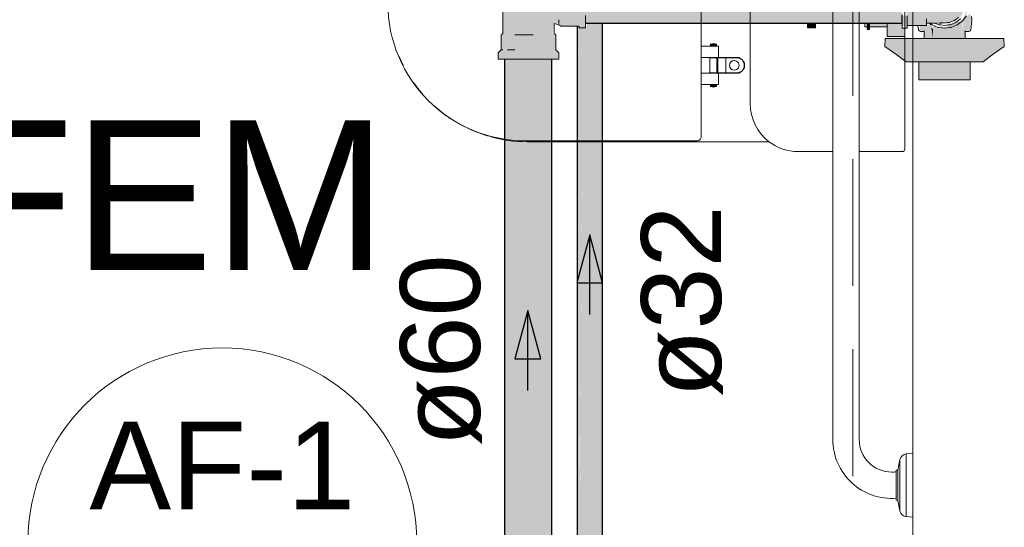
# Model space of a CAD drawing. Header units: millimetres. Extents: x 567 to 934, y -1 to 364.
# Tile 630 of 656: x 768.32 to 770.79, y 105.83 to 107.1. Entities that reach past the tile are written whole.
import ezdxf

# ---------------------------------------------------------------- set-up
doc = ezdxf.new("R2010")
doc.units = ezdxf.units.MM
doc.header["$MEASUREMENT"] = 0
doc.linetypes.add('HIDDEN2', pattern=[0.47625, 0.3175, -0.15875])
doc.linetypes.add('NULL', pattern=[0])
for name, color, linetype, lineweight in [('A-AREA-IDEN', 7, 'Continuous', 9), ('A-WALL', 7, 'Continuous', 25), ('AF-Condutos', 140, 'Continuous', 25), ('AF-Conexões', 152, 'Continuous', 18), ('AF-Indicação coluna', 5, 'Continuous', 13), ('AF-Peça de utilização', 152, 'Continuous', 18), ('AF-Registro', 253, 'Continuous', 18), ('AF-Sentido conduto', 140, 'Continuous', 30), ('AF-Textos conduto', 7, 'Continuous', 9), ('DI-Detalhes', 1, 'HIDDEN2', 9), ('Peças hidrossanitárias', 7, 'Continuous', 13)]:
    doc.layers.add(name, color=color, linetype=linetype, lineweight=lineweight)
doc.styles.add('Arial', font='arial.ttf')

msp = doc.modelspace()

# ---------------------------------------------------------------- hatches: boundary and pattern name
at = {"layer": 'AF-Condutos', "linetype": 'Continuous'}
for points in [[(769.731, 107.0075), (769.731, 105.277), (769.734, 107.7651)], [(769.7394, 107.3544), (769.7432, 107.0812), (769.7465, 107.7451), (769.734, 107.7451), (769.7343, 107.0812)], [(769.7394, 107.0929), (770.533, 107.0929), (770.533, 107.1924), (769.7394, 107.1924), (769.7394, 107.1327), (770.2954, 107.1323), (769.7394, 107.1323)], [(769.7187, 107.0854), (769.7187, 105.4783), (769.7191, 105.4783), (769.7226, 107.0838)], [(769.7191, 105.4783), (769.7239, 105.4783), (769.7226, 107.0838)], [(769.724, 105.4783), (769.7229, 107.0833), (769.7226, 107.0838)], [(769.724, 105.4783), (769.7241, 105.4783), (769.7241, 107.0816), (769.7229, 107.0833)], [(769.7241, 105.4783), (769.7249, 105.4783), (769.7313, 107.0812), (769.7241, 107.0816)], [(769.7312, 105.4783), (769.734, 105.462), (769.7332, 107.0812)], [(769.734, 105.4783), (769.734, 107.0812), (769.7332, 107.0812)], [(769.734, 107.0812), (769.734, 105.462), (769.735, 105.462), (769.7432, 107.0812)], [(769.7432, 107.0929), (769.735, 105.462), (769.7471, 105.462), (769.7466, 107.0929)], [(769.7466, 107.0929), (769.7471, 105.462), (769.7477, 105.462), (769.7468, 107.0929)], [(769.7477, 105.462), (769.7563, 107.0929), (769.7468, 107.0929)], [(769.7599, 107.0929), (769.7563, 107.0929), (769.7477, 105.462), (769.7602, 105.462)], [(769.7599, 107.0929), (769.7602, 105.462), (769.7608, 105.462), (769.76, 107.0929)], [(769.7714, 107.0929), (769.76, 107.0929), (769.7608, 105.462), (769.7716, 105.462)], [(769.7715, 107.0929), (769.7714, 107.0929), (769.7716, 105.462), (769.772, 105.462)], [(769.7792, 107.0929), (769.7715, 107.0929), (769.772, 105.462), (769.7793, 105.462)], [(769.7792, 107.0929), (769.7793, 105.462), (769.7794, 105.462)], [(769.7794, 105.462), (769.7812, 107.0929), (769.7792, 107.0929)], [(769.782, 105.462), (769.782, 107.0929), (769.7812, 107.0929), (769.7794, 105.462)], [(769.655, 107.0023), (769.5363, 107.0023), (769.5363, 105.5383), (769.655, 105.5383)], [(769.731, 107.0075), (769.725, 105.4783), (769.731, 105.4783)]]:
    msp.add_hatch(color=151, dxfattribs=at).paths.add_polyline_path(points)
at = {"layer": 'AF-Conexões', "linetype": 'Continuous'}
for points in [[(769.7216, 107.0854), (769.7244, 107.0812), (769.7394, 107.0812), (769.7394, 107.2021), (769.7244, 107.2042), (769.7224, 107.2), (769.6776, 107.2), (769.6776, 107.1965), (769.6609, 107.1917), (769.6609, 107.2187), (769.6652, 107.2221), (769.6652, 107.2597), (769.6726, 107.2671), (769.6726, 107.2831), (769.5428, 107.2831), (769.5485, 107.2671), (769.5966, 107.2671), (769.6197, 107.2597), (769.6085, 107.2221), (769.6309, 107.2221), (769.6078, 107.2187), (769.6197, 107.2597), (769.5966, 107.2671), (769.5834, 107.2671), (769.5723, 107.2631), (769.5485, 107.2671), (769.5428, 107.2831), (769.5232, 107.2831), (769.5206, 107.2671), (769.5367, 107.251), (769.5381, 107.2597), (769.528, 107.2655), (769.5321, 107.2555), (769.528, 107.2221), (769.5342, 107.2187), (769.5323, 107.1427), (769.5323, 107.0667), (769.528, 107.0633), (769.528, 107.0257), (769.5206, 107.0183), (769.5206, 107.0023), (769.67, 107.0023), (769.6703, 107.0183), (769.6652, 107.0224), (769.6652, 107.0633), (769.657, 107.0667), (769.6596, 107.0941), (769.6776, 107.0854)], [(770.5934, 107.0867), (770.5934, 107.1987), (770.545, 107.1987), (770.545, 107.0867)], [(770.6773, 107.1064), (770.6907, 107.129), (770.682, 107.1679), (770.6634, 107.1862), (770.629, 107.1922), (770.6139, 107.1824), (770.5934, 107.1924), (770.5934, 107.093), (770.6427, 107.0964), (770.6511, 107.0942)], [(770.5934, 107.1323), (770.6324, 107.0932), (770.6341, 107.0934)], [(770.6835, 107.0981), (770.6941, 107.1164), (770.702, 107.1427)], [(770.545, 107.0797), (770.545, 107.1112), (770.533, 107.1112), (770.533, 107.0881)], [(770.6346, 107.093), (770.6489, 107.088), (770.6743, 107.1006), (770.6421, 107.088), (770.6485, 107.093)], [(770.665, 107.0927), (770.6361, 107.0814), (770.6524, 107.0814), (770.6705, 107.0881), (770.6835, 107.0981)]]:
    msp.add_hatch(color=161, dxfattribs=at).paths.add_polyline_path(points)
at = {"layer": 'AF-Peça de utilização', "linetype": 'Continuous'}
for points in [[(770.445, 107.0799), (770.451, 107.077), (770.451, 107.0929), (770.4454, 107.0929)], [(770.4954, 107.083), (770.4954, 107.091), (770.4802, 107.0929), (770.451, 107.0929), (770.451, 107.083)]]:
    msp.add_hatch(color=161, dxfattribs=at).paths.add_polyline_path(points)
at = {"layer": 'AF-Registro', "linetype": 'Continuous'}
for points in [[(770.7066, 107.1092), (770.702, 107.1166), (770.6837, 107.0983), (770.6856, 107.0539), (770.6905, 107.0539), (770.6903, 107.0731), (770.7016, 107.0742)], [(770.3154, 107.0807), (770.3154, 107.0929), (770.2954, 107.0929), (770.2954, 107.0807)], [(770.4954, 107.083), (770.533, 107.0806), (770.533, 107.0929), (770.4954, 107.0929)], [(770.5391, 107.0797), (770.4954, 107.083), (770.4954, 107.0802), (770.5394, 107.0628)], [(770.4954, 107.0591), (770.5394, 107.0591), (770.5394, 107.0628), (770.4954, 107.0802)], [(770.5751, 107.073), (770.5875, 107.0719), (770.5875, 107.0539), (770.6102, 107.0539), (770.6023, 107.0879), (770.5776, 107.0867)], [(770.6023, 107.088), (770.6102, 107.0539), (770.605, 107.0844)], [(770.6052, 107.0841), (770.6102, 107.0539), (770.6096, 107.078)], [(770.6102, 107.0539), (770.639, 107.0539), (770.6308, 107.0784), (770.6094, 107.0873)], [(770.6739, 107.0895), (770.6653, 107.0841), (770.639, 107.0797), (770.628, 107.087), (770.639, 107.0539), (770.6678, 107.0539)], [(770.6807, 107.0539), (770.6834, 107.098), (770.6741, 107.0909), (770.6678, 107.0539)], [(770.6856, 107.0539), (770.6841, 107.0884), (770.6807, 107.0539)], [(770.7354, 106.9959), (770.7885, 107.0337), (770.7876, 107.0539), (770.6811, 107.0539), (770.639, 107.0337), (770.5969, 107.0539), (770.4903, 107.0539), (770.4895, 107.0337), (770.5425, 106.9959)], [(770.5969, 107.0539), (770.639, 107.0337), (770.6811, 107.0539)], [(770.5747, 106.9505), (770.7033, 106.9505), (770.7033, 106.9959), (770.5747, 106.9959)]]:
    msp.add_hatch(color=254, dxfattribs=at).paths.add_polyline_path(points)

# ---------------------------------------------------------------- linework, layer by layer
at = {"layer": 'A-WALL', "color": 8, "lineweight": 5}
msp.add_line((770.559, 107.3027), (770.559, 105.2535), dxfattribs=at)
at = {"layer": 'AF-Condutos'}
for p, q in [((770.533, 107.0994), (770.533, 107.1133)), ((770.533, 107.0929), (770.533, 107.0994)), ((769.7187, 107.0854), (769.7187, 105.4783)), ((769.7394, 107.0929), (769.782, 107.0929)), ((769.782, 107.0929), (770.2954, 107.0929)), ((769.782, 105.462), (769.782, 107.0929)), ((770.2954, 107.0929), (770.3154, 107.0929)), ((770.3154, 107.0929), (770.439, 107.0929)), ((770.439, 107.0929), (770.445, 107.0929)), ((770.445, 107.0929), (770.451, 107.0929)), ((770.451, 107.0929), (770.4954, 107.0929)), ((770.4954, 107.0929), (770.533, 107.0929)), ((769.5363, 107.0023), (769.5363, 105.5383)), ((769.655, 105.5383), (769.655, 107.0023))]:
    msp.add_line(p, q, dxfattribs=at)
at = {"layer": 'AF-Conexões'}
for p, q in [((769.5323, 107.1427), (769.5323, 107.0667)), ((769.6726, 107.1011), (769.6726, 107.0964)), ((769.6726, 107.0916), (769.6726, 107.1011)), ((769.7394, 107.0992), (769.7394, 107.1119)), ((769.7394, 107.0929), (769.7394, 107.0992)), ((770.533, 107.1112), (770.533, 107.0981)), ((770.545, 107.0981), (770.545, 107.1112)), ((770.545, 107.1031), (770.545, 107.0942)), ((770.5934, 107.0995), (770.5934, 107.1031)), ((770.5934, 107.1015), (770.5934, 107.0995)), ((770.5934, 107.0989), (770.5934, 107.0995)), ((770.5934, 107.0995), (770.5934, 107.0989)), ((770.6584, 107.0976), (770.6634, 107.0991)), ((770.6634, 107.0991), (770.6739, 107.1071)), ((770.667, 107.0942), (770.6735, 107.0991)), ((770.6735, 107.0991), (770.674, 107.0995)), ((770.674, 107.0995), (770.6786, 107.1031)), ((770.6835, 107.0981), (770.6935, 107.1112)), ((769.6609, 107.0667), (769.6609, 107.0921)), ((769.6609, 107.0921), (769.6726, 107.0884)), ((769.6726, 107.0964), (769.6726, 107.0916)), ((769.6726, 107.0884), (769.6776, 107.0854)), ((769.6776, 107.0854), (769.7187, 107.0854)), ((769.7187, 107.0854), (769.7216, 107.0854)), ((769.7216, 107.0854), (769.7244, 107.0812)), ((769.7244, 107.0812), (769.7394, 107.0812)), ((769.7394, 107.0894), (769.7394, 107.0929)), ((769.7394, 107.0833), (769.7394, 107.0894)), ((769.7394, 107.0812), (769.7394, 107.0833)), ((770.533, 107.0981), (770.533, 107.0929)), ((770.533, 107.0929), (770.533, 107.0881)), ((770.533, 107.0881), (770.533, 107.083)), ((770.533, 107.083), (770.533, 107.0818)), ((770.533, 107.0818), (770.533, 107.0797)), ((770.533, 107.0797), (770.5394, 107.0797)), ((770.5394, 107.0797), (770.545, 107.0797)), ((770.545, 107.0881), (770.545, 107.0981)), ((770.545, 107.0942), (770.545, 107.0927)), ((770.545, 107.0927), (770.545, 107.0886)), ((770.545, 107.0886), (770.545, 107.0867)), ((770.545, 107.0867), (770.545, 107.0881)), ((770.545, 107.0818), (770.545, 107.0867)), ((770.545, 107.0867), (770.5723, 107.0867)), ((770.545, 107.0797), (770.545, 107.0818)), ((770.5723, 107.0867), (770.5934, 107.0867)), ((770.5934, 107.0942), (770.5934, 107.0989)), ((770.5934, 107.0989), (770.5934, 107.0966)), ((770.5934, 107.0966), (770.5934, 107.093)), ((770.5934, 107.093), (770.5934, 107.0942)), ((770.5934, 107.0927), (770.5934, 107.093)), ((770.5934, 107.093), (770.5984, 107.0929)), ((770.5934, 107.0886), (770.5934, 107.0927)), ((770.5934, 107.0867), (770.5934, 107.0886)), ((770.5984, 107.0929), (770.601, 107.0929)), ((770.601, 107.0929), (770.6012, 107.0929)), ((770.6012, 107.0929), (770.6114, 107.0928)), ((770.6012, 107.0929), (770.6015, 107.0927)), ((770.6015, 107.0927), (770.6075, 107.0881)), ((770.6075, 107.0881), (770.6078, 107.088)), ((770.6078, 107.088), (770.6227, 107.0818)), ((770.6114, 107.0928), (770.6127, 107.0929)), ((770.6127, 107.0929), (770.6141, 107.0929)), ((770.6141, 107.0929), (770.6281, 107.093)), ((770.6141, 107.0929), (770.6146, 107.0927)), ((770.6146, 107.0927), (770.6245, 107.0886)), ((770.6227, 107.0818), (770.6256, 107.0814)), ((770.6245, 107.0886), (770.6291, 107.088)), ((770.6384, 107.0937), (770.6254, 107.0928)), ((770.6254, 107.0928), (770.6324, 107.0927)), ((770.6256, 107.0814), (770.639, 107.0797)), ((770.6281, 107.093), (770.6384, 107.0937)), ((770.6291, 107.088), (770.639, 107.0867)), ((770.6324, 107.0927), (770.6384, 107.0937)), ((770.6384, 107.0937), (770.6457, 107.094)), ((770.639, 107.0867), (770.6489, 107.088)), ((770.639, 107.0797), (770.6524, 107.0814)), ((770.6457, 107.094), (770.6511, 107.0942)), ((770.6489, 107.088), (770.6535, 107.0886)), ((770.6511, 107.0942), (770.6584, 107.0976)), ((770.6524, 107.0814), (770.6553, 107.0818)), ((770.6535, 107.0886), (770.667, 107.0942)), ((770.6553, 107.0818), (770.6705, 107.0881)), ((770.6705, 107.0881), (770.6835, 107.0981)), ((769.5323, 107.0667), (769.528, 107.0633)), ((769.528, 107.0633), (769.528, 107.0257)), ((769.5623, 107.0633), (769.5735, 107.0633)), ((769.5847, 107.0633), (769.5623, 107.0633)), ((769.5735, 107.0633), (769.5847, 107.0633)), ((769.5847, 107.0633), (769.5966, 107.0633)), ((769.6085, 107.0633), (769.5847, 107.0633)), ((769.5966, 107.0633), (769.6085, 107.0633)), ((769.6652, 107.0633), (769.6609, 107.0667)), ((769.6652, 107.0257), (769.6652, 107.0633)), ((769.528, 107.0257), (769.5206, 107.0183)), ((769.5301, 107.0257), (769.5321, 107.0257)), ((769.5308, 107.0257), (769.5301, 107.0257)), ((769.5321, 107.0257), (769.5308, 107.0257)), ((769.5532, 107.0257), (769.544, 107.0257)), ((769.544, 107.0257), (769.5623, 107.0257)), ((769.5623, 107.0257), (769.5532, 107.0257)), ((769.6726, 107.0183), (769.6652, 107.0257)), ((769.5206, 107.0183), (769.5206, 107.0023)), ((769.5206, 107.0023), (769.5232, 107.0023)), ((769.5232, 107.0023), (769.5308, 107.0023)), ((769.5308, 107.0023), (769.5363, 107.0023)), ((769.5363, 107.0023), (769.5428, 107.0023)), ((769.5428, 107.0023), (769.5586, 107.0023)), ((769.5586, 107.0023), (769.5769, 107.0023)), ((769.5769, 107.0023), (769.5966, 107.0023)), ((769.5966, 107.0023), (769.6163, 107.0023)), ((769.6163, 107.0023), (769.6346, 107.0023)), ((769.6346, 107.0023), (769.6503, 107.0023)), ((769.6503, 107.0023), (769.655, 107.0023)), ((769.655, 107.0023), (769.6624, 107.0023)), ((769.6624, 107.0023), (769.67, 107.0023)), ((769.67, 107.0023), (769.6726, 107.0023)), ((769.6726, 107.0023), (769.6726, 107.0183))]:
    msp.add_line(p, q, dxfattribs=at)
at = {"layer": 'AF-Indicação coluna'}
msp.add_circle((768.8295, 105.7918), 0.487, dxfattribs=at)
msp.add_circle((768.8295, 105.7918), 0.487, dxfattribs=at)
at = {"layer": 'AF-Peça de utilização'}
for p, q in [((770.439, 107.0929), (770.439, 107.0856)), ((770.439, 107.0856), (770.439, 107.083)), ((770.439, 107.083), (770.445, 107.083)), ((770.445, 107.0929), (770.445, 107.083)), ((770.445, 107.083), (770.445, 107.0799)), ((770.445, 107.0799), (770.445, 107.077)), ((770.445, 107.077), (770.451, 107.077)), ((770.451, 107.083), (770.451, 107.0929)), ((770.451, 107.0799), (770.451, 107.083)), ((770.451, 107.083), (770.4954, 107.083)), ((770.451, 107.077), (770.451, 107.0799))]:
    msp.add_line(p, q, dxfattribs=at)
at = {"layer": 'AF-Registro'}
for p, q in [((770.7044, 107.076), (770.7073, 107.1)), ((770.7073, 107.1), (770.7066, 107.1092)), ((770.2954, 107.0929), (770.2954, 107.0807)), ((770.2954, 107.0807), (770.3154, 107.0807)), ((770.3154, 107.0807), (770.3154, 107.0929)), ((770.4954, 107.0929), (770.4954, 107.083)), ((770.4954, 107.083), (770.4954, 107.0802)), ((770.4954, 107.0802), (770.4954, 107.0628)), ((770.5394, 107.0628), (770.5394, 107.0797)), ((770.5723, 107.0867), (770.5736, 107.076)), ((770.5736, 107.076), (770.5751, 107.073)), ((770.5934, 107.0927), (770.5986, 107.0927)), ((770.5986, 107.0927), (770.6011, 107.0927)), ((770.601, 107.0929), (770.6011, 107.0927)), ((770.6011, 107.0927), (770.6018, 107.0916)), ((770.6018, 107.0916), (770.6039, 107.088)), ((770.6039, 107.088), (770.6077, 107.088)), ((770.6077, 107.088), (770.6078, 107.088)), ((770.7028, 107.073), (770.7044, 107.076)), ((770.4903, 107.0539), (770.4895, 107.0337)), ((770.5016, 107.0539), (770.4903, 107.0539)), ((770.4954, 107.0628), (770.4954, 107.0591)), ((770.4954, 107.0591), (770.5394, 107.0591)), ((770.5035, 107.0539), (770.5016, 107.0539)), ((770.5064, 107.0539), (770.5035, 107.0539)), ((770.5102, 107.0539), (770.5064, 107.0539)), ((770.5145, 107.0539), (770.5102, 107.0539)), ((770.5875, 107.0539), (770.5145, 107.0539)), ((770.5394, 107.0591), (770.5394, 107.0628)), ((770.5751, 107.073), (770.5782, 107.0719)), ((770.5782, 107.0719), (770.5814, 107.0719)), ((770.5814, 107.0719), (770.5875, 107.0719)), ((770.5877, 107.0731), (770.5875, 107.0539)), ((770.5875, 107.072), (770.5877, 107.0731)), ((770.5875, 107.0719), (770.5875, 107.072)), ((770.5969, 107.0539), (770.5875, 107.0539)), ((770.5875, 107.0539), (770.5924, 107.0539)), ((770.5924, 107.0539), (770.5934, 107.0539)), ((770.5934, 107.0539), (770.5973, 107.0539)), ((770.6195, 107.0539), (770.5969, 107.0539)), ((770.5973, 107.0539), (770.6102, 107.0539)), ((770.6102, 107.0539), (770.6231, 107.0539)), ((770.6585, 107.0539), (770.6195, 107.0539)), ((770.6231, 107.0539), (770.639, 107.0539)), ((770.639, 107.0539), (770.6549, 107.0539)), ((770.6549, 107.0539), (770.6678, 107.0539)), ((770.6811, 107.0539), (770.6585, 107.0539)), ((770.6678, 107.0539), (770.6807, 107.0539)), ((770.6807, 107.0539), (770.6856, 107.0539)), ((770.6905, 107.0539), (770.6811, 107.0539)), ((770.6856, 107.0539), (770.6905, 107.0539)), ((770.6903, 107.0731), (770.6905, 107.072)), ((770.6905, 107.0539), (770.6903, 107.0731)), ((770.6905, 107.072), (770.6905, 107.0719)), ((770.6905, 107.0719), (770.6965, 107.0719)), ((770.7634, 107.0539), (770.6905, 107.0539)), ((770.6965, 107.0719), (770.6998, 107.0719)), ((770.6998, 107.0719), (770.7028, 107.073)), ((770.7678, 107.0539), (770.7634, 107.0539)), ((770.7715, 107.0539), (770.7678, 107.0539)), ((770.7744, 107.0539), (770.7715, 107.0539)), ((770.7764, 107.0539), (770.7744, 107.0539)), ((770.7876, 107.0539), (770.7764, 107.0539)), ((770.7885, 107.0337), (770.7876, 107.0539)), ((770.4895, 107.0337), (770.5197, 107.0129)), ((770.7583, 107.0129), (770.7885, 107.0337)), ((770.5197, 107.0129), (770.5425, 106.9959)), ((770.7354, 106.9959), (770.7583, 107.0129)), ((770.5425, 106.9959), (770.5506, 106.9959)), ((770.5506, 106.9959), (770.5525, 106.9959)), ((770.5525, 106.9959), (770.5559, 106.9959)), ((770.5559, 106.9959), (770.5747, 106.9959)), ((770.5747, 106.9959), (770.5975, 106.9959)), ((770.639, 106.9959), (770.5747, 106.9959)), ((770.5747, 106.9959), (770.5747, 106.9918)), ((770.5747, 106.9918), (770.5747, 106.9885)), ((770.5747, 106.9885), (770.5747, 106.9864)), ((770.5747, 106.9864), (770.5747, 106.9809)), ((770.5747, 106.9809), (770.5747, 106.976)), ((770.5747, 106.976), (770.5747, 106.9659)), ((770.5975, 106.9959), (770.639, 106.9959)), ((770.639, 106.9959), (770.6807, 106.9959)), ((770.7033, 106.9959), (770.639, 106.9959)), ((770.6807, 106.9959), (770.7033, 106.9959)), ((770.7033, 106.9959), (770.722, 106.9959)), ((770.7033, 106.9918), (770.7033, 106.9959)), ((770.7033, 106.9885), (770.7033, 106.9918)), ((770.7033, 106.9864), (770.7033, 106.9885)), ((770.7033, 106.9809), (770.7033, 106.9864)), ((770.7033, 106.976), (770.7033, 106.9809)), ((770.7033, 106.9659), (770.7033, 106.976)), ((770.722, 106.9959), (770.7255, 106.9959)), ((770.7255, 106.9959), (770.7274, 106.9959)), ((770.7274, 106.9959), (770.7354, 106.9959)), ((770.5747, 106.9659), (770.5747, 106.9516)), ((770.5747, 106.9516), (770.5747, 106.9505)), ((770.7033, 106.9516), (770.7033, 106.9659)), ((770.7033, 106.9505), (770.7033, 106.9516)), ((770.5747, 106.9505), (770.639, 106.9505)), ((770.639, 106.9505), (770.7033, 106.9505))]:
    msp.add_line(p, q, dxfattribs=at)
at = {"layer": 'AF-Sentido conduto'}
for p, q in [((769.75, 106.5625), (769.7176, 106.4418)), ((769.7823, 106.4418), (769.75, 106.5625)), ((769.7176, 106.4418), (769.7823, 106.4418)), ((769.595, 106.3725), (769.5626, 106.2518)), ((769.6273, 106.2518), (769.595, 106.3725)), ((769.5626, 106.2518), (769.6273, 106.2518))]:
    msp.add_line(p, q, dxfattribs=at)
for points in [[(769.75, 106.3625), (769.75, 106.5625)], [(769.595, 106.1725), (769.595, 106.3725)]]:
    msp.add_lwpolyline(points, dxfattribs=at)
at = {"layer": 'DI-Detalhes'}
msp.add_lwpolyline([(766.1691, 108.1804), (770.4093, 108.1804), (770.4093, 104.8561), (766.1691, 104.8561), (766.1691, 108.1804)], dxfattribs=at)
at = {"layer": 'Peças hidrossanitárias', "color": 8, "lineweight": 5}
for p, q in [((770.539, 107.4655), (770.539, 106.7767)), ((770.359, 106.0493), (770.359, 107.428)), ((770.425, 107.428), (770.425, 106.0493)), ((770.152, 107.3947), (770.152, 106.8907)), ((770.0293, 107.2511), (770.0293, 107.0349)), ((770.0293, 106.9389), (770.0293, 107.0349)), ((770.0293, 107.0349), (770.0522, 107.0349)), ((770.0522, 107.0378), (770.0678, 107.0378)), ((770.0522, 107.0349), (770.0522, 107.0378)), ((770.0678, 107.0349), (770.0522, 107.0349)), ((770.0668, 107.0395), (770.0532, 107.0395)), ((770.0678, 107.0378), (770.0678, 107.0349)), ((770.0678, 107.0349), (770.0718, 107.0349)), ((770.0728, 107.0339), (770.0728, 107.0079)), ((770.0726, 107.0069), (770.0293, 107.0069)), ((770.0512, 106.9669), (770.0512, 107.0069)), ((770.0512, 107.0059), (770.118, 107.0059)), ((770.0687, 106.9679), (770.0687, 107.0059)), ((770.0712, 106.9679), (770.0712, 107.0059)), ((770.0718, 107.0069), (770.118, 107.0069)), ((770.0905, 106.9679), (770.0905, 107.0059)), ((770.0718, 106.9669), (770.0293, 106.9669)), ((770.118, 106.9679), (770.0512, 106.9679)), ((770.118, 106.9669), (770.0718, 106.9669)), ((770.0728, 106.9659), (770.0728, 106.9399)), ((770.0522, 106.9389), (770.0293, 106.9389)), ((770.0293, 106.9389), (770.0293, 106.8079)), ((770.0522, 106.9389), (770.0678, 106.9389)), ((770.0522, 106.936), (770.0522, 106.9389)), ((770.0678, 106.936), (770.0522, 106.936)), ((770.0532, 106.9342), (770.0668, 106.9342)), ((770.0718, 106.9389), (770.0678, 106.9389)), ((770.0678, 106.9389), (770.0678, 106.936)), ((770.0193, 106.7979), (769.5893, 106.7979)), ((770.1989, 106.7955), (769.5932, 106.7955)), ((770.359, 106.7707), (770.272, 106.7707)), ((770.533, 106.7707), (770.425, 106.7707)), ((770.543, 106.0133), (770.559, 106.0147)), ((770.5216, 105.9729), (770.5269, 105.9989)), ((770.5269, 105.8704), (770.5269, 105.9989)), ((770.543, 106.0133), (770.543, 105.8561)), ((770.518, 105.9722), (770.5216, 105.9729)), ((770.518, 105.9685), (770.518, 105.9722)), ((770.518, 105.9685), (770.518, 105.9021)), ((770.5216, 105.9729), (770.5216, 105.8965)), ((770.518, 105.8971), (770.518, 105.9021)), ((770.5216, 105.8965), (770.518, 105.8971)), ((770.5269, 105.8704), (770.5216, 105.8965)), ((770.559, 105.8547), (770.543, 105.8561))]:
    msp.add_line(p, q, dxfattribs=at)
for centre, radius, start, end in [((769.5893, 107.143), 0.3451, 90, 270), ((770.0542, 107.0378), 0.002, 119.2369, 180), ((770.06, 107.0274), 0.0139, 90, 119.2369), ((770.06, 107.0274), 0.0139, 60.7631, 90), ((770.0658, 107.0378), 0.002, 0, 60.7631), ((770.0718, 107.0339), 0.001, 0, 90), ((769.5932, 107.1427), 0.3472, 202.7143, 206.7186), ((770.0718, 107.0079), 0.001, 270.078, 0), ((770.118, 106.9869), 0.02, 270, 90.078), ((770.118, 106.9869), 0.019, 270, 90), ((770.112, 106.9869), 0.0119, 90.1301, 269.87), ((770.112, 106.9869), 0.0119, 269.87, 90.1301), ((770.0718, 106.9659), 0.001, 0, 90), ((769.5932, 107.1427), 0.3472, 214.8919, 221.2036), ((770.0542, 106.936), 0.002, 180, 240.7631), ((770.06, 106.9464), 0.0139, 240.7631, 270), ((770.06, 106.9464), 0.0139, 270, 299.2369), ((770.0658, 106.936), 0.002, 299.2369, 360), ((770.0718, 106.9399), 0.001, 270, 0), ((769.5932, 107.1427), 0.3472, 227.8203, 236.4733), ((770.272, 106.8907), 0.12, 180, 232.4653), ((769.5932, 107.1427), 0.3472, 241.051, 253.9492), ((769.5932, 107.1427), 0.3472, 254.47, 270.0005), ((770.0193, 106.8079), 0.00999, 270, 0), ((770.272, 106.8907), 0.12, 232.466, 270.0002), ((770.533, 106.7767), 0.006, 270.0002, 359.9991), ((770.5066, 106.0493), 0.1476, 180, 274.4129), ((770.5066, 106.0493), 0.0816, 180, 270), ((770.5446, 105.9953), 0.018, 95, 168.4393), ((770.5066, 106.0493), 0.0816, 270, 277.9985), ((770.5446, 105.874), 0.018, 191.5607, 265)]:
    msp.add_arc(centre, radius, start, end, dxfattribs=at)

# ---------------------------------------------------------------- texts
at = {"layer": 'A-AREA-IDEN', "color": 8, "linetype": 'NULL', "lineweight": 5, "insert": (765.8953, 106.4685), "char_height": 0.375, "width": 6.697409, "attachment_point": 7, "line_spacing_factor": 0.9, "style": 'Arial'}
msp.add_mtext('LAVABO FEM', dxfattribs=at)
at = {"layer": 'AF-Indicação coluna', "linetype": 'NULL', "insert": (768.8295, 105.8744), "char_height": 0.22, "width": 1.332073, "attachment_point": 8, "line_spacing_factor": 0.6, "style": 'Arial'}
msp.add_mtext('AF-1', dxfattribs=at)
at = {"layer": 'AF-Textos conduto', "linetype": 'NULL', "char_height": 0.2, "width": 0.962805, "rotation": 90.0002, "line_spacing_factor": 0.6, "style": 'Arial'}
for s, insert, attachment_point in [('ø32', (770.0842, 106.1542), 7), ('ø60', (769.4802, 106.2725), 8)]:
    msp.add_mtext(s, dxfattribs=dict(at, insert=insert, attachment_point=attachment_point))

doc.saveas('drawing.dxf')
